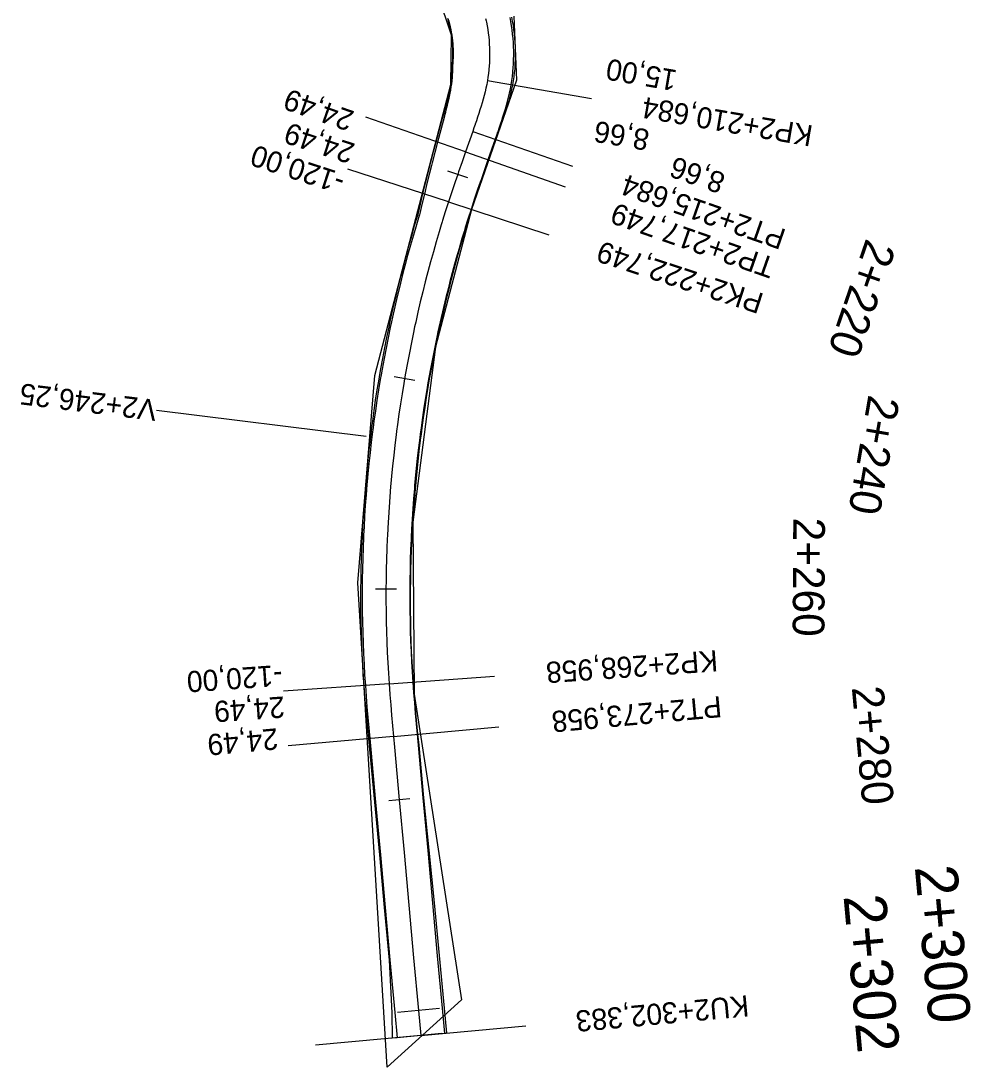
# Model space of a CAD drawing. Extents: x -636600 to -628587, y -1090963 to -1085869.
# Drawn here: x -633221.7 to -633131.8, y -1089694.7 to -1089595.7 of the extents above; entities that cross this region are included whole.
import ezdxf

# ---------------------------------------------------------------- set-up
doc = ezdxf.new("R2010")
doc.units = 0
for name, color, linetype in [('01_PARCELY_NÁVRH_PC', 7, 'Continuous'), ('HEKTOMETRY100', 7, 'Continuous'), ('HEKTOMETRY20', 7, 'Continuous'), ('HL_BODY', 7, 'Continuous'), ('POLOMERY', 7, 'Continuous'), ('situace_osa', 7, 'Continuous'), ('situace_těleso', 7, 'Continuous'), ('situace_vozovka', 7, 'Continuous'), ('VRCHOLY', 7, 'Continuous')]:
    doc.layers.add(name, color=color, linetype=linetype)

msp = doc.modelspace()

# ---------------------------------------------------------------- linework, layer by layer
at = {"layer": '01_PARCELY_NÁVRH_PC'}
msp.add_lwpolyline([(-633175.018, -1089595.232), (-633174.779, -1089601.292), (-633179.033, -1089613.536), (-633182.427, -1089626.521), (-633184.59, -1089643.123), (-633184.468, -1089659.406), (-633179.97, -1089688.32), (-633187.02, -1089694.68), (-633189.797, -1089648.859), (-633188.165, -1089629.245), (-633180.987, -1089601.703), (-633180.925, -1089597.034), (-633182.199, -1089593.249)], dxfattribs=at)
at = {"layer": 'HEKTOMETRY100'}
for points in [[(-633182.063, -1089689.141), (-633186.046, -1089689.504)], [(-633181.847, -1089691.514), (-633185.83, -1089691.876)]]:
    msp.add_lwpolyline(points, dxfattribs=at)
at = {"layer": 'HEKTOMETRY20'}
for points in [[(-633179.39, -1089610.546), (-633181.281, -1089609.895)], [(-633184.38, -1089629.725), (-633186.35, -1089629.384)], [(-633186.123, -1089649.459), (-633188.123, -1089649.449)], [(-633184.87, -1089669.314), (-633186.862, -1089669.495)], [(-633182.843, -1089691.605), (-633184.834, -1089691.786)]]:
    msp.add_lwpolyline(points, dxfattribs=at)
at = {"layer": 'HL_BODY'}
for points in [[(-633177.533, -1089601.346), (-633167.676, -1089603.032)], [(-633178.915, -1089606.145), (-633169.475, -1089609.442)], [(-633179.596, -1089608.094), (-633170.156, -1089611.392)], [(-633181.212, -1089612.826), (-633171.705, -1089615.926)], [(-633186.832, -1089658.405), (-633176.856, -1089657.707)], [(-633186.413, -1089663.387), (-633176.454, -1089662.482)], [(-633183.839, -1089691.695), (-633173.88, -1089690.789)]]:
    msp.add_lwpolyline(points, dxfattribs=at)
at = {"layer": 'POLOMERY'}
for points in [[(-633177.533, -1089601.346), (-633167.676, -1089603.032)], [(-633179.596, -1089608.094), (-633189.037, -1089604.797)], [(-633178.915, -1089606.145), (-633169.475, -1089609.442)], [(-633181.212, -1089612.826), (-633190.72, -1089609.726)], [(-633186.832, -1089658.405), (-633196.807, -1089659.103)], [(-633186.413, -1089663.387), (-633196.372, -1089664.293)], [(-633183.839, -1089691.695), (-633193.797, -1089692.601)]]:
    msp.add_lwpolyline(points, dxfattribs=at)
at = {"layer": 'situace_osa'}
msp.add_lwpolyline([(-633177.696, -1089595.473), (-633177.646, -1089595.697), (-633177.622, -1089595.813), (-633177.556, -1089596.155), (-633177.499, -1089596.498), (-633177.449, -1089596.842), (-633177.407, -1089597.187), (-633177.373, -1089597.534), (-633177.348, -1089597.88), (-633177.33, -1089598.228), (-633177.32, -1089598.576), (-633177.319, -1089598.923), (-633177.325, -1089599.271), (-633177.34, -1089599.619), (-633177.362, -1089599.966), (-633177.387, -1089600.253), (-633177.393, -1089600.312), (-633177.432, -1089600.658), (-633177.433, -1089600.67), (-633177.478, -1089601.002), (-633177.533, -1089601.346), (-633177.597, -1089601.697), (-633177.669, -1089602.047), (-633177.748, -1089602.395), (-633177.834, -1089602.742), (-633177.926, -1089603.087), (-633178.022, -1089603.431), (-633178.124, -1089603.773), (-633178.229, -1089604.115), (-633178.338, -1089604.455), (-633178.45, -1089604.794), (-633178.565, -1089605.132), (-633178.681, -1089605.47), (-633178.691, -1089605.499), (-633178.798, -1089605.807), (-633178.915, -1089606.145), (-633179.596, -1089608.094), (-633179.926, -1089609.038), (-633180.254, -1089609.983), (-633180.336, -1089610.221), (-633180.578, -1089610.929), (-633180.899, -1089611.876), (-633181.212, -1089612.826), (-633181.513, -1089613.762), (-633181.767, -1089614.572), (-633181.806, -1089614.7), (-633181.89, -1089614.973), (-633182.092, -1089615.641), (-633182.37, -1089616.584), (-633182.64, -1089617.529), (-633182.902, -1089618.477), (-633183.157, -1089619.427), (-633183.251, -1089619.784), (-633183.404, -1089620.378), (-633183.643, -1089621.332), (-633183.874, -1089622.288), (-633184.097, -1089623.245), (-633184.313, -1089624.204), (-633184.41, -1089624.647), (-633184.521, -1089625.165), (-633184.72, -1089626.128), (-633184.912, -1089627.092), (-633185.096, -1089628.058), (-633185.272, -1089629.025), (-633185.365, -1089629.554), (-633185.44, -1089629.994), (-633185.6, -1089630.964), (-633185.753, -1089631.935), (-633185.897, -1089632.908), (-633186.033, -1089633.882), (-633186.115, -1089634.498), (-633186.161, -1089634.856), (-633186.282, -1089635.832), (-633186.394, -1089636.809), (-633186.498, -1089637.787), (-633186.595, -1089638.765), (-633186.659, -1089639.468), (-633186.683, -1089639.744), (-633186.763, -1089640.724), (-633186.835, -1089641.705), (-633186.9, -1089642.686), (-633186.956, -1089643.667), (-633186.995, -1089644.456), (-633187.004, -1089644.649), (-633187.044, -1089645.632), (-633187.076, -1089646.614), (-633187.1, -1089647.597), (-633187.116, -1089648.58), (-633187.123, -1089649.454), (-633187.123, -1089649.563), (-633187.123, -1089650.547), (-633187.115, -1089651.53), (-633187.099, -1089652.513), (-633187.074, -1089653.496), (-633187.043, -1089654.453), (-633187.042, -1089654.478), (-633187.001, -1089655.461), (-633186.953, -1089656.443), (-633186.896, -1089657.424), (-633186.832, -1089658.405), (-633186.758, -1089659.402), (-633186.755, -1089659.444), (-633186.678, -1089660.399), (-633186.592, -1089661.396), (-633186.504, -1089662.392), (-633186.413, -1089663.387), (-633186.319, -1089664.425), (-633185.866, -1089669.405), (-633185.413, -1089674.384), (-633184.96, -1089679.363), (-633184.507, -1089684.343), (-633184.054, -1089689.322), (-633183.839, -1089691.695)], dxfattribs=at)
at = {"layer": 'situace_těleso'}
msp.add_lwpolyline([(-633175.248, -1089595.328), (-633175.17, -1089595.725), (-633175.102, -1089596.123), (-633175.043, -1089596.523), (-633174.994, -1089596.924), (-633174.954, -1089597.326), (-633174.924, -1089597.729), (-633174.903, -1089598.132), (-633174.892, -1089598.536), (-633174.891, -1089598.94), (-633174.899, -1089599.344), (-633174.918, -1089599.748), (-633174.947, -1089600.151), (-633174.978, -1089600.485), (-633174.986, -1089600.553), (-633175.035, -1089600.954), (-633175.037, -1089600.968), (-633175.094, -1089601.354), (-633175.163, -1089601.751), (-633175.244, -1089602.155), (-633175.334, -1089602.554), (-633175.432, -1089602.946), (-633175.536, -1089603.331), (-633175.646, -1089603.711), (-633175.761, -1089604.085), (-633175.881, -1089604.454), (-633176.003, -1089604.816), (-633176.129, -1089605.174), (-633176.256, -1089605.527), (-633176.385, -1089605.875), (-633176.514, -1089606.219), (-633176.525, -1089606.248), (-633176.643, -1089606.558), (-633176.771, -1089606.894), (-633177.45, -1089608.844), (-633177.79, -1089609.783), (-633178.127, -1089610.718), (-633178.206, -1089610.955), (-633178.436, -1089611.659), (-633178.739, -1089612.599), (-633179.033, -1089613.536), (-633179.324, -1089614.456), (-633179.571, -1089615.251), (-633179.61, -1089615.377), (-633179.691, -1089615.644), (-633179.887, -1089616.3), (-633180.157, -1089617.226), (-633180.417, -1089618.155), (-633180.67, -1089619.085), (-633180.916, -1089620.018), (-633181.006, -1089620.368), (-633181.154, -1089620.952), (-633181.386, -1089621.888), (-633181.611, -1089622.825), (-633181.829, -1089623.764), (-633182.04, -1089624.705), (-633182.135, -1089625.139), (-633182.245, -1089625.647), (-633182.442, -1089626.591), (-633182.633, -1089627.536), (-633182.816, -1089628.483), (-633182.993, -1089629.43), (-633183.087, -1089629.949), (-633183.163, -1089630.38), (-633183.317, -1089631.332), (-633183.461, -1089632.285), (-633183.599, -1089633.239), (-633183.73, -1089634.194), (-633183.808, -1089634.799), (-633183.853, -1089635.151), (-633183.97, -1089636.108), (-633184.078, -1089637.066), (-633184.178, -1089638.025), (-633184.271, -1089638.984), (-633184.333, -1089639.673), (-633184.357, -1089639.944), (-633184.436, -1089640.905), (-633184.508, -1089641.866), (-633184.573, -1089642.828), (-633184.631, -1089643.791), (-633184.672, -1089644.564), (-633184.682, -1089644.753), (-633184.726, -1089645.717), (-633184.763, -1089646.68), (-633184.793, -1089647.644), (-633184.814, -1089648.608), (-633184.826, -1089649.465), (-633184.827, -1089649.572), (-633184.832, -1089650.537), (-633184.828, -1089651.501), (-633184.815, -1089652.465), (-633184.793, -1089653.43), (-633184.764, -1089654.369), (-633184.763, -1089654.394), (-633184.725, -1089655.357), (-633184.677, -1089656.321), (-633184.622, -1089657.284), (-633184.557, -1089658.246), (-633184.483, -1089659.226), (-633184.48, -1089659.267), (-633184.402, -1089660.209), (-633184.315, -1089661.196), (-633184.223, -1089662.186), (-633184.13, -1089663.18), (-633184.031, -1089664.217), (-633183.559, -1089669.195), (-633183.069, -1089674.171), (-633182.578, -1089679.147), (-633182.088, -1089684.123), (-633181.616, -1089689.101), (-633181.396, -1089691.473), (-633181.598, -1089691.491), (-633183.839, -1089691.695), (-633186.079, -1089691.899), (-633186.52, -1089691.939), (-633186.54, -1089689.548), (-633186.797, -1089684.551), (-633187.259, -1089679.573), (-633187.721, -1089674.594), (-633188.182, -1089669.615), (-633188.659, -1089664.638), (-633188.759, -1089663.601), (-633188.853, -1089662.603), (-633188.946, -1089661.602), (-633189.037, -1089660.596), (-633189.118, -1089659.628), (-633189.122, -1089659.586), (-633189.2, -1089658.571), (-633189.269, -1089657.571), (-633189.329, -1089656.57), (-633189.38, -1089655.568), (-633189.422, -1089654.567), (-633189.422, -1089654.541), (-633189.454, -1089653.564), (-633189.478, -1089652.562), (-633189.493, -1089651.559), (-633189.499, -1089650.557), (-633189.497, -1089649.554), (-633189.496, -1089649.443), (-633189.485, -1089648.552), (-633189.464, -1089647.549), (-633189.434, -1089646.547), (-633189.397, -1089645.545), (-633189.353, -1089644.544), (-633189.344, -1089644.347), (-633189.302, -1089643.543), (-633189.243, -1089642.542), (-633189.177, -1089641.542), (-633189.103, -1089640.542), (-633189.022, -1089639.543), (-633188.998, -1089639.261), (-633188.934, -1089638.544), (-633188.838, -1089637.547), (-633188.735, -1089636.549), (-633188.625, -1089635.553), (-633188.507, -1089634.557), (-633188.462, -1089634.191), (-633188.383, -1089633.563), (-633188.25, -1089632.569), (-633188.108, -1089631.576), (-633187.953, -1089630.586), (-633187.784, -1089629.597), (-633187.705, -1089629.149), (-633187.608, -1089628.61), (-633187.424, -1089627.624), (-633187.234, -1089626.64), (-633187.036, -1089625.657), (-633186.831, -1089624.676), (-633186.717, -1089624.148), (-633186.618, -1089623.696), (-633186.399, -1089622.718), (-633186.172, -1089621.742), (-633185.938, -1089620.767), (-633185.697, -1089619.794), (-633185.543, -1089619.187), (-633185.449, -1089618.822), (-633185.194, -1089617.853), (-633184.931, -1089616.885), (-633184.659, -1089615.92), (-633184.379, -1089614.957), (-633184.175, -1089614.275), (-633184.09, -1089613.997), (-633184.05, -1089613.866), (-633183.86, -1089613.018), (-633183.632, -1089612.037), (-633183.391, -1089611.043), (-633183.145, -1089610.054), (-633182.957, -1089609.317), (-633182.894, -1089609.071), (-633182.641, -1089608.092), (-633182.389, -1089607.119), (-633181.828, -1089605.127), (-633181.73, -1089604.786), (-633181.642, -1089604.479), (-633181.634, -1089604.45), (-633181.54, -1089604.118), (-633181.451, -1089603.791), (-633181.366, -1089603.469), (-633181.286, -1089603.151), (-633181.211, -1089602.837), (-633181.142, -1089602.528), (-633181.08, -1089602.224), (-633181.024, -1089601.924), (-633180.975, -1089601.629), (-633180.934, -1089601.339), (-633180.9, -1089601.054), (-633180.875, -1089600.774), (-633180.858, -1089600.505), (-633180.847, -1089600.245), (-633180.847, -1089600.236), (-633180.844, -1089599.967), (-633180.844, -1089599.921), (-633180.823, -1089599.7), (-633180.805, -1089599.433), (-633180.793, -1089599.166), (-633180.788, -1089598.899), (-633180.789, -1089598.631), (-633180.796, -1089598.364), (-633180.81, -1089598.097), (-633180.83, -1089597.831), (-633180.855, -1089597.564), (-633180.887, -1089597.299), (-633180.925, -1089597.034), (-633180.969, -1089596.77), (-633181.019, -1089596.508), (-633181.037, -1089596.418), (-633181.074, -1089596.246), (-633181.136, -1089595.986), (-633181.204, -1089595.727), (-633181.277, -1089595.47)], dxfattribs=at)
at = {"layer": 'situace_vozovka'}
for points in [[(-633181.265, -1089595.466), (-633181.19, -1089595.723), (-633181.122, -1089595.982), (-633181.059, -1089596.243), (-633181.021, -1089596.415), (-633181.002, -1089596.504), (-633180.952, -1089596.767), (-633180.907, -1089597.031), (-633180.869, -1089597.296), (-633180.837, -1089597.562), (-633180.811, -1089597.829), (-633180.791, -1089598.096), (-633180.777, -1089598.363), (-633180.77, -1089598.631), (-633180.769, -1089598.899), (-633180.773, -1089599.167), (-633180.785, -1089599.434), (-633180.802, -1089599.702), (-633180.821, -1089599.923), (-633180.821, -1089599.969), (-633180.823, -1089600.239), (-633180.823, -1089600.248), (-633180.832, -1089600.509), (-633180.847, -1089600.779), (-633180.869, -1089601.06), (-633180.899, -1089601.347), (-633180.936, -1089601.638), (-633180.98, -1089601.935), (-633181.03, -1089602.237), (-633181.087, -1089602.544), (-633181.15, -1089602.856), (-633181.218, -1089603.172), (-633181.291, -1089603.493), (-633181.368, -1089603.819), (-633181.449, -1089604.149), (-633181.534, -1089604.484), (-633181.541, -1089604.513), (-633181.622, -1089604.824), (-633181.711, -1089605.168), (-633182.236, -1089607.172), (-633182.491, -1089608.145), (-633182.746, -1089609.122), (-633182.809, -1089609.368), (-633182.998, -1089610.104), (-633183.247, -1089611.091), (-633183.491, -1089612.083), (-633183.723, -1089613.061), (-633183.916, -1089613.907), (-633183.957, -1089614.038), (-633184.042, -1089614.315), (-633184.248, -1089614.996), (-633184.531, -1089615.957), (-633184.806, -1089616.92), (-633185.073, -1089617.885), (-633185.333, -1089618.853), (-633185.428, -1089619.216), (-633185.584, -1089619.822), (-633185.828, -1089620.794), (-633186.063, -1089621.767), (-633186.291, -1089622.743), (-633186.51, -1089623.72), (-633186.609, -1089624.171), (-633186.722, -1089624.699), (-633186.925, -1089625.68), (-633187.121, -1089626.662), (-633187.308, -1089627.646), (-633187.487, -1089628.632), (-633187.582, -1089629.171), (-633187.659, -1089629.618), (-633187.822, -1089630.607), (-633187.977, -1089631.596), (-633188.124, -1089632.587), (-633188.263, -1089633.579), (-633188.346, -1089634.206), (-633188.393, -1089634.572), (-633188.516, -1089635.566), (-633188.63, -1089636.561), (-633188.737, -1089637.557), (-633188.835, -1089638.554), (-633188.9, -1089639.27), (-633188.925, -1089639.551), (-633189.006, -1089640.55), (-633189.08, -1089641.549), (-633189.145, -1089642.548), (-633189.203, -1089643.548), (-633189.243, -1089644.351), (-633189.252, -1089644.548), (-633189.292, -1089645.549), (-633189.325, -1089646.55), (-633189.349, -1089647.552), (-633189.365, -1089648.553), (-633189.373, -1089649.443), (-633189.373, -1089649.555), (-633189.373, -1089650.556), (-633189.365, -1089651.558), (-633189.348, -1089652.559), (-633189.323, -1089653.561), (-633189.291, -1089654.536), (-633189.29, -1089654.562), (-633189.249, -1089655.562), (-633189.2, -1089656.563), (-633189.142, -1089657.563), (-633189.076, -1089658.562), (-633189.001, -1089659.576), (-633188.998, -1089659.619), (-633188.92, -1089660.586), (-633188.834, -1089661.592), (-633188.744, -1089662.594), (-633188.654, -1089663.591), (-633188.56, -1089664.629), (-633188.107, -1089669.608), (-633187.654, -1089674.588), (-633187.201, -1089679.567), (-633186.748, -1089684.547), (-633186.295, -1089689.526), (-633186.079, -1089691.899)], [(-633175.418, -1089595.363), (-633175.342, -1089595.756), (-633175.276, -1089596.15), (-633175.218, -1089596.546), (-633175.17, -1089596.943), (-633175.132, -1089597.341), (-633175.102, -1089597.74), (-633175.082, -1089598.139), (-633175.07, -1089598.539), (-633175.069, -1089598.939), (-633175.076, -1089599.339), (-633175.093, -1089599.739), (-633175.119, -1089600.138), (-633175.147, -1089600.468), (-633175.154, -1089600.536), (-633175.199, -1089600.934), (-633175.2, -1089600.948), (-633175.252, -1089601.33), (-633175.315, -1089601.725), (-633175.389, -1089602.127), (-633175.47, -1089602.524), (-633175.559, -1089602.915), (-633175.655, -1089603.301), (-633175.755, -1089603.681), (-633175.861, -1089604.056), (-633175.971, -1089604.426), (-633176.084, -1089604.791), (-633176.199, -1089605.151), (-633176.316, -1089605.507), (-633176.435, -1089605.858), (-633176.554, -1089606.205), (-633176.564, -1089606.234), (-633176.673, -1089606.548), (-633176.791, -1089606.887), (-633177.472, -1089608.836), (-633177.801, -1089609.779), (-633178.127, -1089610.718), (-633178.208, -1089610.954), (-633178.449, -1089611.655), (-633178.765, -1089612.59), (-633179.073, -1089613.523), (-633179.368, -1089614.442), (-633179.617, -1089615.237), (-633179.656, -1089615.363), (-633179.738, -1089615.63), (-633179.936, -1089616.286), (-633180.209, -1089617.211), (-633180.474, -1089618.139), (-633180.732, -1089619.069), (-633180.981, -1089620), (-633181.073, -1089620.351), (-633181.224, -1089620.934), (-633181.458, -1089621.87), (-633181.685, -1089622.808), (-633181.904, -1089623.747), (-633182.116, -1089624.689), (-633182.211, -1089625.123), (-633182.319, -1089625.631), (-633182.515, -1089626.576), (-633182.704, -1089627.522), (-633182.884, -1089628.47), (-633183.057, -1089629.419), (-633183.148, -1089629.938), (-633183.222, -1089630.37), (-633183.379, -1089631.322), (-633183.528, -1089632.275), (-633183.67, -1089633.229), (-633183.804, -1089634.184), (-633183.884, -1089634.789), (-633183.93, -1089635.141), (-633184.048, -1089636.098), (-633184.158, -1089637.057), (-633184.26, -1089638.016), (-633184.355, -1089638.976), (-633184.418, -1089639.666), (-633184.441, -1089639.937), (-633184.52, -1089640.899), (-633184.591, -1089641.861), (-633184.654, -1089642.823), (-633184.709, -1089643.787), (-633184.747, -1089644.56), (-633184.756, -1089644.75), (-633184.795, -1089645.714), (-633184.827, -1089646.678), (-633184.85, -1089647.643), (-633184.866, -1089648.607), (-633184.873, -1089649.465), (-633184.873, -1089649.572), (-633184.873, -1089650.537), (-633184.865, -1089651.501), (-633184.849, -1089652.466), (-633184.825, -1089653.431), (-633184.794, -1089654.37), (-633184.793, -1089654.395), (-633184.754, -1089655.359), (-633184.706, -1089656.322), (-633184.65, -1089657.285), (-633184.587, -1089658.248), (-633184.515, -1089659.228), (-633184.511, -1089659.27), (-633184.435, -1089660.212), (-633184.351, -1089661.199), (-633184.263, -1089662.19), (-633184.173, -1089663.184), (-633184.078, -1089664.221), (-633183.625, -1089669.201), (-633183.172, -1089674.18), (-633182.719, -1089679.16), (-633182.267, -1089684.139), (-633181.814, -1089689.119), (-633181.598, -1089691.491)]]:
    msp.add_lwpolyline(points, dxfattribs=at)
at = {"layer": 'VRCHOLY'}
msp.add_lwpolyline([(-633188.995, -1089635.002), (-633208.845, -1089632.555)], dxfattribs=at)

# ---------------------------------------------------------------- texts
at = {"layer": 'HEKTOMETRY100'}
for s, p in [('2+300', (-633137.092, -1089675.738)), ('2+302', (-633143.835, -1089678.505))]:
    msp.add_text(s, height=4, rotation=275.19694, dxfattribs=at).set_placement(p)
at = {"layer": 'HEKTOMETRY20'}
for s, rotation, p in [('2+220', 250.98828, (-633141.67, -1089616.186)), ('2+240', 260.17681, (-633141.46, -1089630.987)), ('2+260', 269.72611, (-633148.59, -1089642.682)), ('2+280', 275.19694, (-633143.052, -1089658.76))]:
    msp.add_text(s, height=3, rotation=rotation, dxfattribs=at).set_placement(p)
at = {"layer": 'HL_BODY'}
for s, rotation, p in [('KP2+210,684', 170.29559, (-633146.631, -1089605.616)), ('PT2+215,684', 160.7463, (-633149.15, -1089615.482)), ('TP2+217,749', 160.7463, (-633150.149, -1089618.192)), ('PK2+222,749', 161.93996, (-633151.258, -1089621.541)), ('KP2+268,958', 184.00328, (-633155.798, -1089655.231)), ('PT2+273,958', 185.19694, (-633155.452, -1089659.567)), ('KU2+302,383', 185.19694, (-633152.877, -1089687.875))]:
    msp.add_text(s, height=2, rotation=rotation, dxfattribs=at).set_placement(p)
at = {"layer": 'POLOMERY'}
for s, rotation, p in [('15,00', 170.29559, (-633159.492, -1089600.373)), ('24,49', 160.7463, (-633190.01, -1089604.288)), ('24,49', 161.93996, (-633189.945, -1089607.349)), ('8,66', 170.29559, (-633162.099, -1089606.014)), ('-120,00', 161.93996, (-633190.875, -1089610.201)), ('8,66', 160.7463, (-633154.883, -1089610.197)), ('-120,00', 184.00328, (-633196.982, -1089656.609)), ('24,49', 184.00328, (-633196.772, -1089659.602)), ('24,49', 185.19694, (-633197.432, -1089662.613))]:
    msp.add_text(s, height=2, rotation=rotation, dxfattribs=at).set_placement(p)
at = {"layer": 'VRCHOLY'}
msp.add_text('V2+246,25', height=2, rotation=172.97162, dxfattribs=at).set_placement((-633208.722, -1089631.563))

doc.saveas('drawing.dxf')
